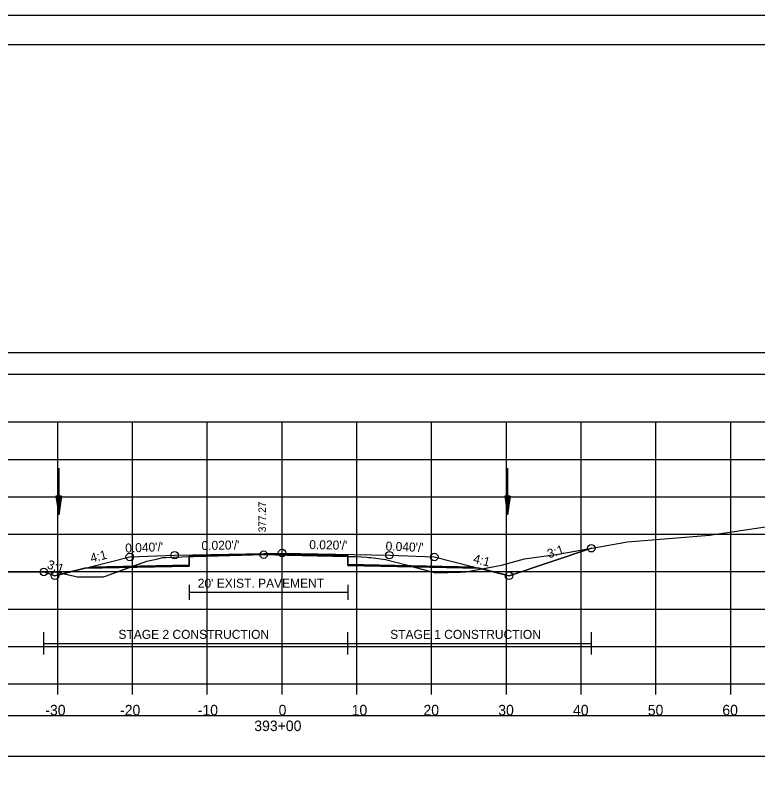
# Model space of a CAD drawing. Extents: x 1376273 to 1384221, y 378927 to 384592.
# Drawn here: x 1382855.5 to 1382954.8, y 380010.3 to 380111.8 of the extents above; entities that cross this region are included whole.
import ezdxf

# ---------------------------------------------------------------- set-up
doc = ezdxf.new("R2010")
doc.units = 0
for name, color, linetype in [('R_Alt Surface', 7, 'Continuous'), ('R_Axis', 7, 'Continuous'), ('R_Axis Annot', 7, 'Continuous'), ('R_Border', 7, 'Continuous'), ('R_Contours', 7, 'Continuous'), ('R_Dimension', 7, 'Continuous'), ('R_Exist Surface', 7, 'Continuous'), ('R_Fin Surface', 7, 'Continuous'), ('R_Grid', 7, 'Continuous'), ('R_No Plot', 7, 'Continuous'), ('R_Water', 7, 'Continuous'), ('R_Xsect Elev', 7, 'Continuous'), ('R_Xsect Slope', 7, 'Continuous'), ('T_Detection Zones', 7, 'Continuous')]:
    doc.layers.add(name, color=color, linetype=linetype)

msp = doc.modelspace()

# ---------------------------------------------------------------- linework, layer by layer
at = {"layer": 'R_Alt Surface'}
for points in [[(1382865.58, 380038.12), (1382878.79, 380038.39), (1382878.8, 380039.56), (1382891.22, 380039.8), (1382900, 380039.63), (1382900.01, 380038.46), (1382916.86, 380038.12)], [(1382878.8, 380035.72), (1382878.8, 380033.72)], [(1382900, 380035.72), (1382900, 380033.72)], [(1382878.8, 380034.72), (1382900, 380034.72)]]:
    msp.add_lwpolyline(points, dxfattribs=at)
at = {"layer": 'R_Axis'}
for p, q in [((1382741.22, 380022.48), (1383041.22, 380022.48)), ((1382861.22, 380021.08), (1382861.22, 380022.48)), ((1382871.22, 380021.08), (1382871.22, 380022.48)), ((1382881.22, 380021.08), (1382881.22, 380022.48)), ((1382891.22, 380021.08), (1382891.22, 380022.48)), ((1382901.22, 380021.08), (1382901.22, 380022.48)), ((1382911.22, 380021.08), (1382911.22, 380022.48)), ((1382921.22, 380021.08), (1382921.22, 380022.48)), ((1382931.22, 380021.08), (1382931.22, 380022.48)), ((1382941.22, 380021.08), (1382941.22, 380022.48)), ((1382951.22, 380021.08), (1382951.22, 380022.48))]:
    msp.add_line(p, q, dxfattribs=at)
at = {"layer": 'R_Axis Annot'}
for points in [[(1382740.47, 380063.89), (1383042.27, 380063.89), (1383042.27, 380066.7), (1382740.47, 380066.7)], [(1382740.37, 380012.81), (1383042.06, 380012.81), (1383042.06, 380018.22), (1382740.37, 380018.22)]]:
    msp.add_lwpolyline(points, close=True, dxfattribs=at)
at = {"layer": 'R_Border'}
for p, q in [((1382733.22, 380107.94), (1383049.4, 380107.94)), ((1382885.74, 380107.68), (1382885.74, 380107.68)), ((1382885.74, 380107.68), (1382885.74, 380107.68))]:
    msp.add_line(p, q, dxfattribs=at)
at = {"layer": 'R_Contours'}
for points in [[(1382917.96, 380037.85), (1382920.58, 380038.33), (1382923.63, 380039.2), (1382928.15, 380039.82), (1382932.58, 380040.61), (1382921.58, 380036.94)], [(1382900, 380039.52), (1382901, 380039.5), (1382902.6, 380039.4), (1382902.84, 380039.38), (1382903.09, 380039.35), (1382905.05, 380039.11), (1382907.82, 380038.37), (1382908.77, 380038.12), (1382900.01, 380038.29)], [(1382908.77, 380038.12), (1382911.74, 380037.33), (1382915.05, 380037.43), (1382915.79, 380037.44), (1382917.96, 380037.85), (1382917.58, 380037.94)]]:
    msp.add_lwpolyline(points, close=True, dxfattribs=at)
at = {"layer": 'R_Dimension'}
for p, q in [((1382859.37, 380026.4), (1382859.37, 380029.4)), ((1382900, 380026.4), (1382900, 380029.4)), ((1382932.58, 380026.4), (1382932.58, 380029.4)), ((1382859.37, 380027.9), (1382932.58, 380027.9))]:
    msp.add_line(p, q, dxfattribs=at)
at = {"layer": 'R_Exist Surface'}
msp.add_lwpolyline([(1382853.61, 380037.47), (1382856.72, 380037.45), (1382861.1, 380037.43), (1382863.45, 380036.88), (1382863.79, 380036.8), (1382866.1, 380036.79), (1382867.28, 380036.78), (1382867.74, 380036.94), (1382873.15, 380038.89), (1382874.61, 380039.21), (1382875.29, 380039.36), (1382875.69, 380039.37), (1382877.8, 380039.48), (1382884.3, 380039.64), (1382888.76, 380039.75), (1382891.92, 380039.69), (1382901, 380039.5), (1382902.6, 380039.4), (1382902.84, 380039.38), (1382903.09, 380039.35), (1382905.05, 380039.11), (1382907.82, 380038.37), (1382911.74, 380037.33), (1382915.05, 380037.43), (1382915.79, 380037.44), (1382920.58, 380038.33), (1382923.63, 380039.2), (1382928.15, 380039.82), (1382937.43, 380041.47), (1382948.39, 380042.35), (1382957.67, 380043.74)], dxfattribs=at)
at = {"layer": 'R_Fin Surface'}
msp.add_lwpolyline([(1382859.37, 380037.44), (1382860.85, 380036.94), (1382865.61, 380038.13), (1382870.85, 380039.44), (1382876.85, 380039.68), (1382891.22, 380039.97), (1382905.58, 380039.68), (1382911.58, 380039.44), (1382916.83, 380038.13), (1382921.58, 380036.94), (1382932.58, 380040.61)], dxfattribs=at)
at = {"layer": 'R_Grid'}
for p, q in [((1382741.22, 380057.48), (1383041.22, 380057.48)), ((1382861.22, 380022.48), (1382861.22, 380057.48)), ((1382871.22, 380022.48), (1382871.22, 380057.48)), ((1382881.22, 380022.48), (1382881.22, 380057.48)), ((1382891.22, 380022.48), (1382891.22, 380057.48)), ((1382901.22, 380022.48), (1382901.22, 380057.48)), ((1382911.22, 380022.48), (1382911.22, 380057.48)), ((1382921.22, 380022.48), (1382921.22, 380057.48)), ((1382931.22, 380022.48), (1382931.22, 380057.48)), ((1382941.22, 380022.48), (1382941.22, 380057.48)), ((1382951.22, 380022.48), (1382951.22, 380057.48)), ((1382741.22, 380052.48), (1383041.22, 380052.48)), ((1382741.22, 380047.48), (1383041.22, 380047.48)), ((1382741.22, 380042.48), (1383041.22, 380042.48)), ((1382741.22, 380037.48), (1383041.22, 380037.48)), ((1382741.22, 380032.48), (1383041.22, 380032.48)), ((1382741.22, 380027.48), (1383041.22, 380027.48)), ((1382741.22, 380022.48), (1383041.22, 380022.48))]:
    msp.add_line(p, q, dxfattribs=at)
at = {"layer": 'R_No Plot'}
msp.add_line((1382720.82, 380111.83), (1383054.15, 380111.83), dxfattribs=at)
for points in [[(1382720.81, 380111.83), (1383054.15, 380111.83), (1383054.15, 379898.5), (1382720.81, 379898.5)], [(1382967.14, 380107.94), (1382967.14, 380098.06), (1383002.87, 380098.06), (1383002.87, 380095.14), (1383026.07, 380095.14), (1383026.07, 380070.81), (1383049.4, 380070.81), (1383049.4, 379902.48), (1382733.22, 379902.48), (1382733.22, 380107.94)]]:
    msp.add_lwpolyline(points, close=True, dxfattribs=at)
msp.add_lwpolyline([(1382864.85, 380037.94), (1382878.79, 380038.22), (1382878.8, 380039.56), (1382891.22, 380039.8), (1382900, 380039.63), (1382900.01, 380038.29), (1382917.58, 380037.94)], dxfattribs=at)
for centre in [(1382932.58, 380040.61), (1382870.85, 380039.44), (1382876.85, 380039.68), (1382888.76, 380039.75), (1382891.22, 380039.97), (1382905.58, 380039.68), (1382911.58, 380039.44), (1382859.37, 380037.44), (1382860.85, 380036.94), (1382921.58, 380036.94)]:
    msp.add_circle(centre, 0.5, dxfattribs=at)
at = {"layer": 'R_Water'}
for p, q in [((1382861.35, 380051.32), (1382861.35, 380045.07)), ((1382921.36, 380051.32), (1382921.36, 380045.07)), ((1382860.97, 380047.57), (1382861.35, 380045.07)), ((1382861.72, 380047.57), (1382860.97, 380047.57)), ((1382861.04, 380047.57), (1382861.35, 380045.49)), ((1382861.1, 380047.57), (1382861.35, 380045.92)), ((1382861.16, 380047.57), (1382861.35, 380046.34)), ((1382861.23, 380047.57), (1382861.35, 380046.76)), ((1382861.29, 380047.57), (1382861.35, 380047.18)), ((1382861.72, 380047.57), (1382861.35, 380045.07)), ((1382861.47, 380047.57), (1382861.35, 380046.76)), ((1382861.6, 380047.57), (1382861.35, 380045.92)), ((1382861.66, 380047.57), (1382861.35, 380045.49)), ((1382861.53, 380047.57), (1382861.35, 380046.34)), ((1382861.41, 380047.57), (1382861.35, 380047.18)), ((1382920.99, 380047.57), (1382921.36, 380045.07)), ((1382921.74, 380047.57), (1382920.99, 380047.57)), ((1382921.05, 380047.57), (1382921.36, 380045.49)), ((1382921.11, 380047.57), (1382921.36, 380045.92)), ((1382921.18, 380047.57), (1382921.36, 380046.34)), ((1382921.24, 380047.57), (1382921.36, 380046.76)), ((1382921.3, 380047.57), (1382921.36, 380047.18)), ((1382921.74, 380047.57), (1382921.36, 380045.07)), ((1382921.48, 380047.57), (1382921.36, 380046.76)), ((1382921.61, 380047.57), (1382921.36, 380045.92)), ((1382921.68, 380047.57), (1382921.36, 380045.49)), ((1382921.55, 380047.57), (1382921.36, 380046.34)), ((1382921.42, 380047.57), (1382921.36, 380047.18))]:
    msp.add_line(p, q, dxfattribs=at)
at = {"layer": 'T_Detection Zones'}
for points in [[(1382870.87, 380038.06), (1382873.15, 380038.89), (1382874.61, 380039.21), (1382875.29, 380039.36), (1382875.69, 380039.37), (1382877.8, 380039.48), (1382878.8, 380039.5), (1382878.79, 380038.22)], [(1382878.8, 380039.5), (1382884.3, 380039.64), (1382888.76, 380039.75), (1382891.92, 380039.69), (1382900, 380039.52), (1382900, 380039.63), (1382891.22, 380039.8), (1382878.8, 380039.56)], [(1382861.98, 380037.23), (1382863.45, 380036.88), (1382863.79, 380036.8), (1382866.1, 380036.79), (1382867.28, 380036.78), (1382867.74, 380036.94), (1382870.87, 380038.06), (1382864.85, 380037.94)], [(1382859.37, 380037.44), (1382861.1, 380037.43), (1382861.98, 380037.23), (1382860.85, 380036.94)]]:
    msp.add_lwpolyline(points, close=True, dxfattribs=at)

# ---------------------------------------------------------------- texts
at = {"layer": 'R_Alt Surface'}
msp.add_text("20' EXIST. PAVEMENT", height=1.2, dxfattribs=at).set_placement((1382879.95, 380035.33))
at = {"layer": 'R_Axis Annot'}
for s, p in [('-30', (1382859.56, 380018.28)), ('-20', (1382869.56, 380018.28)), ('-10', (1382879.95, 380018.28)), ('0', (1382890.76, 380018.28)), ('10', (1382900.53, 380018.28)), ('20', (1382910.13, 380018.28)), ('30', (1382920.13, 380018.28)), ('40', (1382930.13, 380018.28)), ('50', (1382940.13, 380018.28)), ('60', (1382950.1, 380018.28)), ('393+00', (1382887.51, 380016.18))]:
    msp.add_text(s, height=1.4, dxfattribs=at).set_placement(p)
at = {"layer": 'R_Dimension'}
for s, p in [('STAGE 2 CONSTRUCTION', (1382869.34, 380028.5)), ('STAGE 1 CONSTRUCTION', (1382905.68, 380028.5))]:
    msp.add_text(s, height=1.2, dxfattribs=at).set_placement(p)
at = {"layer": 'R_Xsect Elev'}
msp.add_text('377.27', height=1, rotation=90, dxfattribs=at).set_placement((1382889.06, 380042.75))
at = {"layer": 'R_Xsect Slope'}
for s, rotation, p in [("0.040'/'", 2.2906, (1382870.27, 380040.02)), ("0.020'/'", 1.1458, (1382880.46, 380040.36)), ("0.020'/'", 358.8542, (1382894.85, 380040.5)), ("0.040'/'", 357.7094, (1382905.05, 380040.31)), ('3:1', 18.4349, (1382926.92, 380039.25)), ('4:1', 14.0362, (1382865.73, 380038.68)), ('3:1', 341.5651, (1382859.71, 380037.95)), ('4:1', 345.9638, (1382916.7, 380038.68))]:
    msp.add_text(s, height=1.2, rotation=rotation, dxfattribs=at).set_placement(p)

doc.saveas('drawing.dxf')
